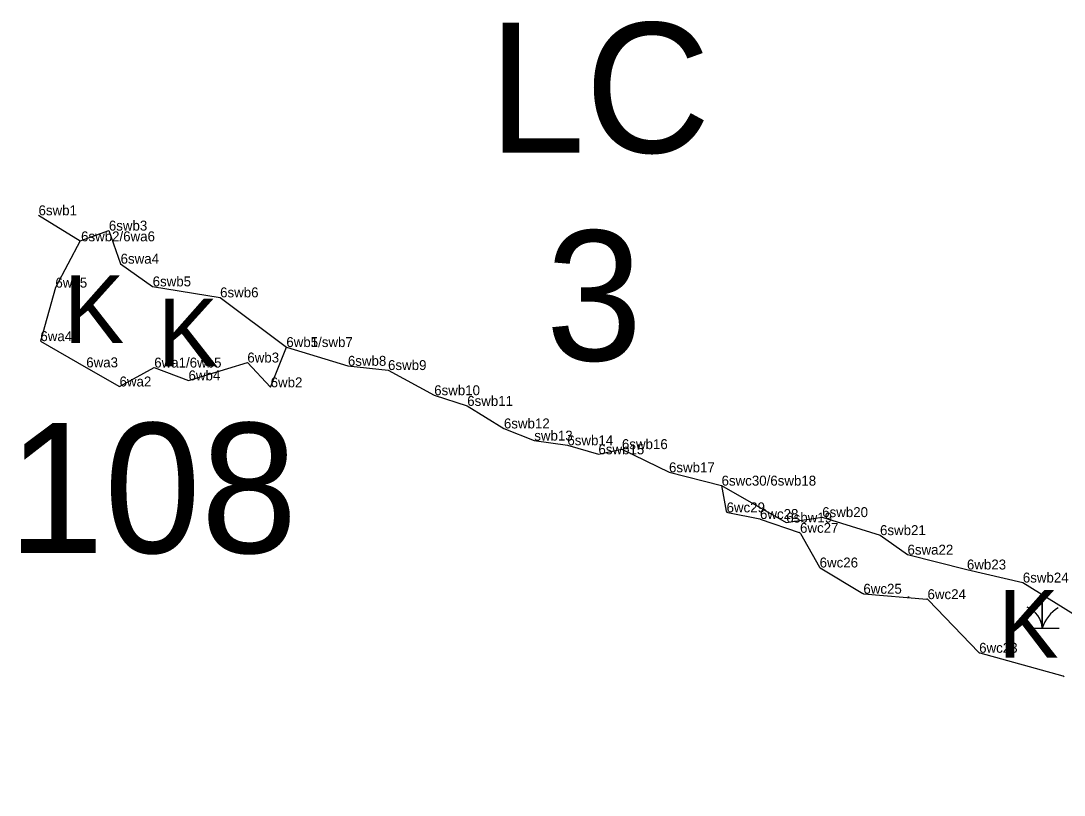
# Model space of a CAD drawing. Extents: x 2072529 to 2268796, y 436423 to 470406.
# Drawn here: x 2141856 to 2142381, y 445255 to 445645 of the extents above; entities that cross this region are included whole.
import ezdxf

# ---------------------------------------------------------------- set-up
doc = ezdxf.new("R2010")
doc.units = 0
for name, color, linetype in [('Default', 7, 'Continuous'), ('Exist Environmental Wetland Boundary Cogo Comment', 7, 'Continuous'), ('Exist Environmental Wetland Boundary Cogo Point CELL', 7, 'Continuous'), ('Exist Hydro Jurisdictional Stream or Body of Water NEU Mitigable Cogo Comment', 7, 'Continuous'), ('Old_Level_20', 7, 'Continuous'), ('Old_Level_52', 7, 'Continuous')]:
    doc.layers.add(name, color=color, linetype=linetype)

msp = doc.modelspace()

# ---------------------------------------------------------------- linework, layer by layer
at = {"layer": 'Exist Environmental Wetland Boundary Cogo Point CELL'}
for points in [[(2142302.62, 445354.81), (2142302.62, 445355.27), (2142302.62, 445354.81)], [(2142361.27, 445339.49), (2142369.87, 445339.49), (2142369.87, 445355.27), (2142369.87, 445339.49), (2142378.47, 445339.49)]]:
    msp.add_lwpolyline(points, dxfattribs=at)
for centre, radius, start, end in [((2142357.61, 445338.6), 12.3, 4.1403, 67.535), ((2142388.11, 445333.43), 19.22, 122.1274, 161.6222)]:
    msp.add_arc(centre, radius, start, end, dxfattribs=at)
at = {"layer": 'Old_Level_20'}
for p, q in [((2141864.9, 445547.12), (2141864.9, 445547.12)), ((2141900.28, 445539.43), (2141900.28, 445539.43)), ((2141885.85, 445534.19), (2141885.85, 445534.19)), ((2141885.85, 445534.19), (2141885.85, 445534.19)), ((2141906.19, 445522.78), (2141906.19, 445522.78)), ((2141873.41, 445510.73), (2141873.41, 445510.73)), ((2141922.32, 445511.35), (2141922.32, 445511.35)), ((2141956.26, 445505.82), (2141956.26, 445505.82)), ((2141865.84, 445483.81), (2141865.84, 445483.81)), ((2141989.58, 445480.85), (2141989.58, 445480.85)), ((2141989.58, 445480.84), (2141989.58, 445480.84)), ((2141888.91, 445470.61), (2141888.91, 445470.61)), ((2141923.12, 445470.52), (2141923.12, 445470.52)), ((2141969.96, 445473.06), (2141969.96, 445473.06)), ((2142020.54, 445471.4), (2142020.54, 445471.4)), ((2142040.75, 445469.27), (2142040.75, 445469.27)), ((2141940.36, 445464.06), (2141940.36, 445464.06)), ((2141905.66, 445461), (2141905.66, 445461)), ((2141981.69, 445460.58), (2141981.69, 445460.58)), ((2142063.96, 445456.6), (2142063.96, 445456.6)), ((2142080.58, 445451.24), (2142080.58, 445451.24)), ((2142099.05, 445439.9), (2142099.05, 445439.9)), ((2142114.32, 445433.79), (2142114.32, 445433.79)), ((2142130.98, 445431.43), (2142130.98, 445431.43)), ((2142146.59, 445426.88), (2142146.59, 445426.88)), ((2142158.42, 445429.49), (2142158.42, 445429.49)), ((2142182.1, 445417.82), (2142182.1, 445417.82)), ((2142208.54, 445411.13), (2142208.54, 445411.13)), ((2142208.54, 445411.13), (2142208.54, 445411.13)), ((2142208.55, 445411.13), (2142210.94, 445398.34)), ((2142211.06, 445397.67), (2142211.06, 445397.67)), ((2142211.73, 445397.54), (2142227.81, 445394.35)), ((2142259.12, 445395.21), (2142259.12, 445395.21)), ((2142227.88, 445394.33), (2142227.88, 445394.33)), ((2142227.95, 445394.31), (2142247.66, 445387.5)), ((2142241.1, 445392.58), (2142241.1, 445392.58)), ((2142248.02, 445387.38), (2142248.02, 445387.38)), ((2142248.2, 445387.05), (2142257.76, 445370.17)), ((2142288.26, 445386.22), (2142288.26, 445386.22)), ((2142302.08, 445376.41), (2142302.08, 445376.41)), ((2142257.89, 445369.94), (2142257.89, 445369.94)), ((2142258.12, 445369.8), (2142279.7, 445356.85)), ((2142331.99, 445368.94), (2142331.99, 445368.94)), ((2142360.11, 445362.37), (2142360.11, 445362.37)), ((2142279.9, 445356.73), (2142279.9, 445356.73)), ((2142280.13, 445356.71), (2142311.78, 445354.04)), ((2142312.16, 445354.01), (2142312.16, 445354.01)), ((2142312.42, 445353.73), (2142337.96, 445327.23)), ((2142338.15, 445327.04), (2142338.15, 445327.04)), ((2142338.41, 445326.97), (2142380.32, 445315.37)), ((2142380.69, 445315.27), (2142380.69, 445315.27))]:
    msp.add_line(p, q, dxfattribs=at)
msp.add_lwpolyline([(2141885.85, 445534.19), (2141873.41, 445510.73), (2141865.84, 445483.81), (2141888.91, 445470.61), (2141905.66, 445461), (2141923.12, 445470.52), (2141940.36, 445464.06), (2141969.96, 445473.06), (2141981.69, 445460.58), (2141989.58, 445480.84)], dxfattribs=at)
for centre, start, end in [((2142211.92, 445398.52), 190.5685, 258.7641), ((2142227.62, 445393.37), 70.9424, 78.7641), ((2142247.33, 445386.56), 29.5211, 70.9424), ((2142258.63, 445370.66), 209.5211, 239.0355), ((2142280.22, 445357.71), 239.0355, 265.1679), ((2142311.7, 445353.04), 43.9409, 85.1679), ((2142338.68, 445327.93), 223.9409, 254.5321), ((2142380.06, 445314.4), 32.9709, 74.5321)]:
    msp.add_arc(centre, 1, start, end, dxfattribs=at)
at = {"layer": 'Old_Level_52'}
for points in [[(2141864.9, 445547.12), (2141885.85, 445534.19), (2141900.28, 445539.43), (2141906.19, 445522.78), (2141922.32, 445511.35), (2141956.26, 445505.82), (2141989.58, 445480.84), (2142020.54, 445471.4), (2142040.75, 445469.27), (2142063.96, 445456.6), (2142080.58, 445451.24), (2142099.05, 445439.9), (2142114.32, 445433.79), (2142130.98, 445431.43), (2142146.59, 445426.88), (2142158.42, 445429.49), (2142182.1, 445417.82), (2142208.54, 445411.13), (2142241.1, 445392.58), (2142259.12, 445395.21), (2142288.26, 445386.22), (2142302.08, 445376.41), (2142331.99, 445368.94), (2142360.11, 445362.37)], [(2142360.11, 445362.37), (2142401.98, 445336.44), (2142453.62, 445313.6), (2142493.93, 445298.74), (2142533.89, 445284.02), (2142581.58, 445273.02), (2142630.92, 445262.32), (2142665.14, 445255.43)]]:
    msp.add_lwpolyline(points, dxfattribs=at)

# ---------------------------------------------------------------- texts
at = {"layer": 'Default'}
for s, p in [('LC', (2142091.25, 445578.61)), ('3', (2142120.1, 445474.06)), ('108', (2141849.36, 445377.26))]:
    msp.add_text(s, height=65.34, dxfattribs=at).set_placement(p)
at = {"layer": 'Exist Environmental Wetland Boundary Cogo Comment'}
for s, p in [('6wa5', (2141873.41, 445510.73)), ('6wa4', (2141865.84, 445483.81)), ('6wa3', (2141888.91, 445470.61)), ('6wa1/6wb5', (2141923.12, 445470.52)), ('6wb3', (2141969.96, 445473.06)), ('6wb4', (2141940.36, 445464.06)), ('6wa2', (2141905.66, 445461)), ('6wb2', (2141981.69, 445460.58)), ('6wc29', (2142211.06, 445397.67)), ('6wc28', (2142227.88, 445394.33)), ('6wc27', (2142248.02, 445387.38)), ('6wc26', (2142257.89, 445369.94)), ('6wc25', (2142279.9, 445356.73)), ('6wc24', (2142312.16, 445354.01)), ('6wc23', (2142338.15, 445327.04))]:
    msp.add_text(s, height=5, dxfattribs=at).set_placement(p)
at = {"layer": 'Exist Environmental Wetland Boundary Cogo Point CELL'}
for p in [(2141877.73, 445482.83), (2141924.92, 445471.16), (2142347.81, 445324.54)]:
    msp.add_text('K', height=34, dxfattribs=at).set_placement(p)
at = {"layer": 'Exist Hydro Jurisdictional Stream or Body of Water NEU Mitigable Cogo Comment'}
for s, p in [('6swb1', (2141864.9, 445547.12)), ('6swb3', (2141900.28, 445539.43)), ('6swb2/6wa6', (2141886.31, 445534.02)), ('6swa4', (2141906.19, 445522.78)), ('6swb5', (2141922.32, 445511.35)), ('6swb6', (2141956.26, 445505.82)), ('6wb1/swb7', (2141989.58, 445480.84)), ('6wb5/swb7', (2141989.58, 445480.84)), ('6swb8', (2142020.54, 445471.4)), ('6swb9', (2142040.75, 445469.27)), ('6swb10', (2142063.96, 445456.6)), ('6swb11', (2142080.58, 445451.24)), ('6swb12', (2142099.05, 445439.9)), ('swb13', (2142114.32, 445433.79)), ('6swb14', (2142130.98, 445431.43)), ('6swb15', (2142146.59, 445426.88)), ('6swb16', (2142158.42, 445429.49)), ('6swb17', (2142182.1, 445417.82)), ('6swc30/6swb18', (2142208.55, 445411.13)), ('6swb20', (2142259.18, 445395.29)), ('6sbw19', (2142241.1, 445392.58)), ('6swb21', (2142288.26, 445386.22)), ('6swa22', (2142302.08, 445376.41)), ('6wb23', (2142331.99, 445368.94)), ('6swb24', (2142360.11, 445362.37))]:
    msp.add_text(s, height=5, dxfattribs=at).set_placement(p)

doc.saveas('drawing.dxf')
